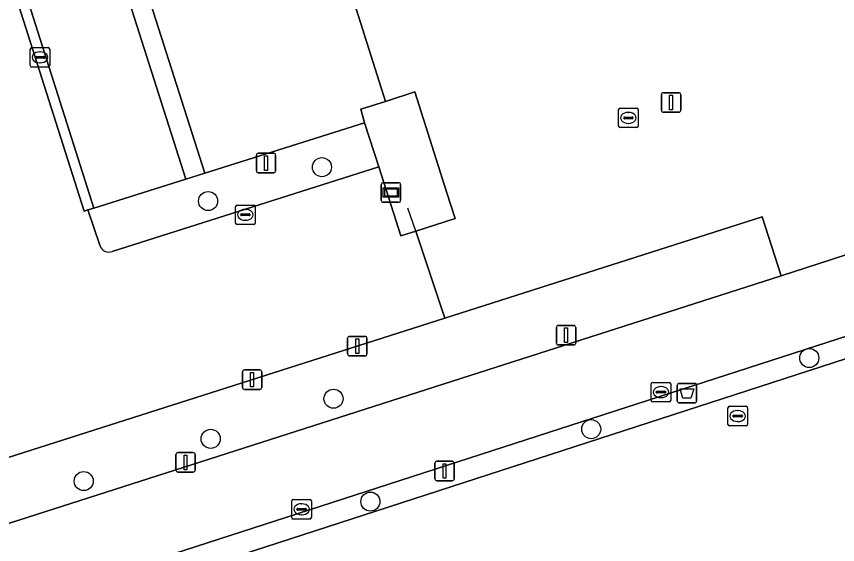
# Model space of a CAD drawing. Extents: x 158086 to 159499, y 382904 to 383981.
# Drawn here: x 159099.86 to 159141.98, y 383032.58 to 383059.66 of the extents above; entities that cross this region are included whole.
import ezdxf

# ---------------------------------------------------------------- set-up
doc = ezdxf.new("R2010")
doc.units = 0
for name, color, linetype in [('IMGEO_Afvalbak', 7, 'Continuous'), ('IMGEO_Berm_groen', 7, 'Continuous'), ('IMGEO_Boom', 7, 'Continuous'), ('IMGEO_Fietspad_gesloten', 7, 'Continuous'), ('IMGEO_Groenvoorziening', 7, 'Continuous'), ('IMGEO_Haag', 7, 'Continuous'), ('IMGEO_Hek', 7, 'Continuous'), ('IMGEO_Informatiebord', 7, 'Continuous'), ('IMGEO_Kolk', 7, 'Continuous'), ('IMGEO_Lichtmast', 7, 'Continuous'), ('IMGEO_Parkeervlak_open', 7, 'Continuous'), ('IMGEO_Rijbaan_lokaal_open', 7, 'Continuous'), ('IMGEO_Verkeersbordpaal', 7, 'Continuous'), ('IMGEO_Voetpad_halfverhard', 7, 'Continuous'), ('IMGEO_Voetpad_open', 7, 'Continuous'), ('IMGEO_Waterleidingput', 7, 'Continuous')]:
    doc.layers.add(name, color=color, linetype=linetype)

msp = doc.modelspace()

# ---------------------------------------------------------------- linework, layer by layer
at = {"layer": 'IMGEO_Afvalbak'}
for p, q in [((159133.76, 383039.943), (159133.76, 383040.743)), ((159133.76, 383040.743), (159133.76, 383039.943)), ((159133.86, 383040.843), (159134.65, 383040.843)), ((159134.65, 383040.843), (159133.86, 383040.843)), ((159134.75, 383040.743), (159134.75, 383039.943)), ((159134.75, 383039.943), (159134.75, 383040.743)), ((159134.65, 383039.843), (159133.86, 383039.843)), ((159133.86, 383039.843), (159134.65, 383039.843))]:
    msp.add_line(p, q, dxfattribs=at)
msp.add_lwpolyline([(159133.903, 383040.557), (159134.607, 383040.557), (159134.458, 383040.087), (159134.052, 383040.087), (159133.903, 383040.557)], dxfattribs=at)
for centre, start, end in [((159133.86, 383040.743), 90, 180), ((159133.86, 383040.743), 90, 180), ((159134.65, 383040.743), 0, 90), ((159134.65, 383040.743), 360, 90), ((159133.86, 383039.943), 180, 270), ((159133.86, 383039.943), 180, 270), ((159134.65, 383039.943), 270, 0), ((159134.65, 383039.943), 270, 0)]:
    msp.add_arc(centre, 0.1, start, end, dxfattribs=at)
at = {"layer": 'IMGEO_Berm_groen'}
msp.add_lwpolyline([(159139.088, 383046.362), (159138.108, 383049.376), (159121.833, 383044.185), (159071.446, 383028.114), (159072.384, 383025.18), (159072.436, 383025.018)], close=True, dxfattribs=at)
at = {"layer": 'IMGEO_Boom'}
for centre in [(159115.533, 383051.929), (159109.694, 383050.193), (159140.531, 383042.145), (159116.126, 383040.056), (159129.345, 383038.494), (159109.826, 383037.999), (159103.313, 383035.834), (159118.018, 383034.781)]:
    msp.add_circle(centre, 0.489, dxfattribs=at)
at = {"layer": 'IMGEO_Fietspad_gesloten'}
msp.add_lwpolyline([(159159.592, 383052.47), (159146.453, 383048.648), (159146.197, 383048.666), (159139.088, 383046.362), (159072.436, 383025.018), (159072.384, 383025.18), (159065.84, 383023.087), (159067.396, 383018.015), (159067.776, 383018.119), (159068.411, 383016.229), (159071.934, 383017.153), (159072.865, 383020.766), (159127.162, 383038.33), (159169.93, 383052.158), (159261.875, 383081.887)], dxfattribs=at)
at = {"layer": 'IMGEO_Groenvoorziening'}
for points in [[(159074.48, 383069.593), (159074.958, 383069.756), (159079.671, 383071.254), (159080.166, 383071.407), (159089.71, 383074.46), (159090.189, 383074.602), (159094.907, 383076.108), (159095.413, 383076.275), (159100.13, 383077.762), (159108.554, 383051.315), (159109.522, 383051.627), (159101.074, 383078.061), (159110.586, 383081.124), (159116.86, 383061.412), (159117.779, 383061.687), (159116.121, 383066.908), (159111.431, 383081.679), (159111.34, 383081.965), (159057.976, 383065.027), (159058.19, 383064.371), (159059.223, 383064.707), (159059.764, 383064.881), (159064.445, 383066.373), (159064.956, 383066.527)], [(159262.51, 383080.083), (159170.278, 383051.14), (159073.361, 383019.728), (159072.548, 383017.804), (159094.248, 382956.684), (159183.625, 382985.215), (159284.422, 383017.829)], [(159093.128, 382956.318), (159094.248, 382956.684), (159072.548, 383017.804), (159073.361, 383019.728), (159170.278, 383051.14), (159169.93, 383052.158), (159127.162, 383038.33), (159072.865, 383020.766), (159071.934, 383017.153), (159072.059, 383017.187), (159073.395, 383013.268), (159076.157, 383005.152), (159076.522, 383000), (159077.329, 382988.595), (159083.144, 382972.346), (159083.248, 382972.057), (159087.209, 382973.31)]]:
    msp.add_lwpolyline(points, close=True, dxfattribs=at)
msp.add_lwpolyline([(159104.772, 383047.605), (159118.444, 383051.947), (159117.71, 383054.208), (159109.522, 383051.627), (159108.554, 383051.315), (159103.834, 383049.834), (159103.532, 383049.742), (159104.136, 383047.929)], dxfattribs=at)
msp.add_arc((159104.609, 383048.071), 0.494, 196.7288, 289.2795, dxfattribs=at)
at = {"layer": 'IMGEO_Haag'}
msp.add_lwpolyline([(159074.48, 383069.593), (159074.958, 383069.756), (159079.671, 383071.254), (159080.166, 383071.407), (159089.71, 383074.46), (159090.189, 383074.602), (159094.907, 383076.108), (159095.413, 383076.275), (159100.13, 383077.762), (159108.554, 383051.315), (159109.522, 383051.627), (159101.074, 383078.061), (159110.586, 383081.124), (159116.86, 383061.412), (159117.779, 383061.687), (159116.121, 383066.908), (159111.431, 383081.679), (159111.34, 383081.965), (159057.976, 383065.027), (159058.19, 383064.371), (159059.223, 383064.707), (159059.764, 383064.881), (159064.445, 383066.373), (159064.956, 383066.527)], close=True, dxfattribs=at)
for points in [[(159118.444, 383051.947), (159117.71, 383054.208), (159109.522, 383051.627), (159108.554, 383051.315), (159103.834, 383049.834), (159103.532, 383049.742), (159104.136, 383047.929)], [(159104.772, 383047.605), (159118.444, 383051.947)]]:
    msp.add_lwpolyline(points, dxfattribs=at)
msp.add_arc((159104.609, 383048.071), 0.494, 196.7288, 289.2795, dxfattribs=at)
at = {"layer": 'IMGEO_Hek'}
for points in [[(159120.341, 383048.655), (159119.947, 383049.834)], [(159121.833, 383044.185), (159120.341, 383048.655)]]:
    msp.add_lwpolyline(points, dxfattribs=at)
at = {"layer": 'IMGEO_Informatiebord'}
for p, q in [((159118.678, 383051.131), (159119.468, 383051.131)), ((159119.468, 383051.131), (159118.678, 383051.131)), ((159118.578, 383050.231), (159118.578, 383051.031)), ((159118.578, 383051.031), (159118.578, 383050.231)), ((159119.568, 383051.031), (159119.568, 383050.231)), ((159119.568, 383050.231), (159119.568, 383051.031)), ((159119.468, 383050.131), (159118.678, 383050.131)), ((159118.678, 383050.131), (159119.468, 383050.131))]:
    msp.add_line(p, q, dxfattribs=at)
for points in [[(159118.679, 383050.863), (159119.467, 383050.863), (159119.467, 383050.399), (159118.679, 383050.399), (159118.679, 383050.863)], [(159118.744, 383050.798), (159118.744, 383050.464), (159119.402, 383050.464), (159119.402, 383050.798), (159118.744, 383050.798)]]:
    msp.add_lwpolyline(points, dxfattribs=at)
for centre, start, end in [((159118.678, 383051.031), 90, 180), ((159118.678, 383051.031), 90, 180), ((159119.468, 383051.031), 0, 90), ((159119.468, 383051.031), 360, 90), ((159118.678, 383050.231), 180, 270), ((159118.678, 383050.231), 180, 270), ((159119.468, 383050.231), 270, 0), ((159119.468, 383050.231), 270, 0)]:
    msp.add_arc(centre, 0.1, start, end, dxfattribs=at)
at = {"layer": 'IMGEO_Kolk'}
for p, q in [((159100.571, 383057.135), (159100.571, 383057.987)), ((159100.646, 383058.061), (159101.498, 383058.061)), ((159101.059, 383057.841), (159101.084, 383057.841)), ((159101.572, 383057.987), (159101.572, 383057.135)), ((159100.83, 383057.555), (159100.83, 383057.567)), ((159101.268, 383057.518), (159100.87, 383057.518)), ((159100.873, 383057.604), (159101.271, 383057.604)), ((159101.314, 383057.567), (159101.314, 383057.555)), ((159101.498, 383057.061), (159100.646, 383057.061)), ((159101.082, 383057.281), (159101.057, 383057.281)), ((159130.753, 383054.031), (159130.753, 383054.883)), ((159130.828, 383054.957), (159131.68, 383054.957)), ((159131.754, 383054.883), (159131.754, 383054.031)), ((159131.012, 383054.451), (159131.012, 383054.463)), ((159131.055, 383054.5), (159131.453, 383054.5)), ((159131.241, 383054.737), (159131.266, 383054.737)), ((159131.496, 383054.463), (159131.496, 383054.451)), ((159131.45, 383054.414), (159131.052, 383054.414)), ((159131.264, 383054.177), (159131.239, 383054.177)), ((159131.68, 383053.957), (159130.828, 383053.957)), ((159111.105, 383049.061), (159111.105, 383049.913)), ((159111.18, 383049.987), (159112.032, 383049.987)), ((159112.106, 383049.913), (159112.106, 383049.061)), ((159111.364, 383049.481), (159111.364, 383049.493)), ((159111.802, 383049.444), (159111.404, 383049.444)), ((159111.407, 383049.53), (159111.805, 383049.53)), ((159111.593, 383049.767), (159111.618, 383049.767)), ((159111.848, 383049.493), (159111.848, 383049.481)), ((159112.032, 383048.987), (159111.18, 383048.987)), ((159111.616, 383049.207), (159111.591, 383049.207)), ((159132.423, 383039.97), (159132.423, 383040.822)), ((159132.498, 383040.896), (159133.35, 383040.896)), ((159132.911, 383040.676), (159132.936, 383040.676)), ((159133.424, 383040.822), (159133.424, 383039.97)), ((159132.682, 383040.39), (159132.682, 383040.402)), ((159133.12, 383040.353), (159132.722, 383040.353)), ((159132.725, 383040.439), (159133.123, 383040.439)), ((159133.166, 383040.402), (159133.166, 383040.39)), ((159133.35, 383039.896), (159132.498, 383039.896)), ((159132.934, 383040.116), (159132.909, 383040.116)), ((159113.991, 383033.963), (159113.991, 383034.815)), ((159114.066, 383034.889), (159114.918, 383034.889)), ((159114.479, 383034.669), (159114.504, 383034.669)), ((159114.992, 383034.815), (159114.992, 383033.963)), ((159114.25, 383034.383), (159114.25, 383034.395)), ((159114.688, 383034.346), (159114.29, 383034.346)), ((159114.293, 383034.432), (159114.691, 383034.432)), ((159114.734, 383034.395), (159114.734, 383034.383)), ((159114.918, 383033.889), (159114.066, 383033.889)), ((159114.502, 383034.109), (159114.477, 383034.109))]:
    msp.add_line(p, q, dxfattribs=at)
for points in [[(159100.571, 383057.135), (159100.571, 383057.987)], [(159100.646, 383058.061), (159101.498, 383058.061)], [(159101.572, 383057.987), (159101.572, 383057.135)], [(159101.498, 383057.061), (159100.646, 383057.061)], [(159130.753, 383054.031), (159130.753, 383054.883)], [(159130.828, 383054.957), (159131.68, 383054.957)], [(159131.754, 383054.883), (159131.754, 383054.031)], [(159131.68, 383053.957), (159130.828, 383053.957)], [(159111.105, 383049.061), (159111.105, 383049.913)], [(159111.18, 383049.987), (159112.032, 383049.987)], [(159112.106, 383049.913), (159112.106, 383049.061)], [(159112.032, 383048.987), (159111.18, 383048.987)], [(159132.423, 383039.97), (159132.423, 383040.822)], [(159132.498, 383040.896), (159133.35, 383040.896)], [(159133.424, 383040.822), (159133.424, 383039.97)], [(159133.35, 383039.896), (159132.498, 383039.896)], [(159113.991, 383033.963), (159113.991, 383034.815)], [(159114.066, 383034.889), (159114.918, 383034.889)], [(159114.992, 383034.815), (159114.992, 383033.963)], [(159114.918, 383033.889), (159114.066, 383033.889)]]:
    msp.add_lwpolyline(points, dxfattribs=at)
for centre, radius, start, end in [((159100.648, 383057.985), 0.0765, 91.552, 178.448), ((159100.648, 383057.985), 0.0765, 91.552, 178.448), ((159101.496, 383057.985), 0.0765, 1.552, 88.448), ((159101.496, 383057.985), 0.0765, 1.552, 88.448), ((159100.87, 383057.564), 0.0403, 85.8775, 175.7526), ((159100.867, 383057.554), 0.0366, 178.938, 274.7102), ((159101.271, 383057.561), 0.043, 264.8664, 352.4533), ((159101.275, 383057.566), 0.0386, 1.7309, 96.639), ((159100.648, 383057.137), 0.0765, 181.552, 268.448), ((159100.648, 383057.137), 0.0765, 181.552, 268.448), ((159101.496, 383057.137), 0.0765, 271.552, 358.448), ((159101.496, 383057.137), 0.0765, 271.552, 358.448), ((159130.83, 383054.881), 0.0765, 91.552, 178.448), ((159130.83, 383054.881), 0.0765, 91.552, 178.448), ((159131.678, 383054.881), 0.0765, 1.552, 88.448), ((159131.678, 383054.881), 0.0765, 1.552, 88.448), ((159131.052, 383054.46), 0.0403, 85.8775, 175.7526), ((159131.049, 383054.45), 0.0366, 178.938, 274.7102), ((159131.453, 383054.457), 0.043, 264.8664, 352.4533), ((159131.457, 383054.462), 0.0386, 1.7309, 96.639), ((159130.83, 383054.033), 0.0765, 181.552, 268.448), ((159130.83, 383054.033), 0.0765, 181.552, 268.448), ((159131.678, 383054.033), 0.0765, 271.552, 358.448), ((159131.678, 383054.033), 0.0765, 271.552, 358.448), ((159111.182, 383049.911), 0.0765, 91.552, 178.448), ((159111.182, 383049.911), 0.0765, 91.552, 178.448), ((159112.03, 383049.911), 0.0765, 1.552, 88.448), ((159112.03, 383049.911), 0.0765, 1.552, 88.448), ((159111.404, 383049.49), 0.0403, 85.8775, 175.7526), ((159111.401, 383049.48), 0.0366, 178.938, 274.7102), ((159111.805, 383049.487), 0.043, 264.8664, 352.4533), ((159111.809, 383049.492), 0.0386, 1.7309, 96.639), ((159111.182, 383049.063), 0.0765, 181.552, 268.448), ((159111.182, 383049.063), 0.0765, 181.552, 268.448), ((159112.03, 383049.063), 0.0765, 271.552, 358.448), ((159112.03, 383049.063), 0.0765, 271.552, 358.448), ((159132.5, 383040.82), 0.0765, 91.552, 178.448), ((159132.5, 383040.82), 0.0765, 91.552, 178.448), ((159133.348, 383040.82), 0.0765, 1.552, 88.448), ((159133.348, 383040.82), 0.0765, 1.552, 88.448), ((159132.722, 383040.399), 0.0403, 85.8775, 175.7526), ((159132.719, 383040.389), 0.0366, 178.938, 274.7102), ((159133.123, 383040.396), 0.043, 264.8664, 352.4533), ((159133.127, 383040.401), 0.0386, 1.7309, 96.639), ((159132.5, 383039.972), 0.0765, 181.552, 268.448), ((159132.5, 383039.972), 0.0765, 181.552, 268.448), ((159133.348, 383039.972), 0.0765, 271.552, 358.448), ((159133.348, 383039.972), 0.0765, 271.552, 358.448), ((159114.068, 383034.813), 0.0765, 91.552, 178.448), ((159114.068, 383034.813), 0.0765, 91.552, 178.448), ((159114.916, 383034.813), 0.0765, 1.552, 88.448), ((159114.916, 383034.813), 0.0765, 1.552, 88.448), ((159114.29, 383034.392), 0.0403, 85.8775, 175.7526), ((159114.287, 383034.382), 0.0366, 178.938, 274.7102), ((159114.691, 383034.389), 0.043, 264.8664, 352.4533), ((159114.695, 383034.394), 0.0386, 1.7309, 96.639), ((159114.068, 383033.965), 0.0765, 181.552, 268.448), ((159114.068, 383033.965), 0.0765, 181.552, 268.448), ((159114.916, 383033.965), 0.0765, 271.552, 358.448), ((159114.916, 383033.965), 0.0765, 271.552, 358.448)]:
    msp.add_arc(centre, radius, start, end, dxfattribs=at)
for centre, major_axis, ratio, start_param, end_param in [((159101.058, 383057.561), (-0.387, 0.002), 0.722429, 4.712389, 7.853982), ((159101.083, 383057.561), (-0.39, 0.002), 0.717154, 1.570796, 4.712389), ((159131.24, 383054.457), (-0.387, 0.002), 0.722429, 4.712389, 7.853982), ((159131.265, 383054.457), (-0.39, 0.002), 0.717154, 1.570796, 4.712389), ((159111.592, 383049.487), (-0.387, 0.002), 0.722429, 4.712389, 7.853982), ((159111.617, 383049.487), (-0.39, 0.002), 0.717154, 1.570796, 4.712389), ((159132.91, 383040.396), (-0.387, 0.002), 0.722429, 4.712389, 7.853982), ((159132.935, 383040.396), (-0.39, 0.002), 0.717154, 1.570796, 4.712389), ((159114.478, 383034.389), (-0.387, 0.002), 0.722429, 4.712389, 7.853982), ((159114.503, 383034.389), (-0.39, 0.002), 0.717154, 1.570796, 4.712389)]:
    msp.add_ellipse(centre, major_axis=major_axis, ratio=ratio, start_param=start_param, end_param=end_param, dxfattribs=at)
at = {"layer": 'IMGEO_Lichtmast'}
for p, q in [((159133.047, 383055.747), (159133.837, 383055.747)), ((159133.837, 383055.747), (159133.047, 383055.747)), ((159132.947, 383054.847), (159132.947, 383055.647)), ((159132.947, 383055.647), (159132.947, 383054.847)), ((159133.937, 383055.647), (159133.937, 383054.847)), ((159133.937, 383054.847), (159133.937, 383055.647)), ((159133.837, 383054.747), (159133.047, 383054.747)), ((159133.047, 383054.747), (159133.837, 383054.747)), ((159112.169, 383051.742), (159112.169, 383052.542)), ((159112.169, 383052.542), (159112.169, 383051.742)), ((159112.269, 383052.642), (159113.059, 383052.642)), ((159113.059, 383052.642), (159112.269, 383052.642)), ((159113.159, 383052.542), (159113.159, 383051.742)), ((159113.159, 383051.742), (159113.159, 383052.542)), ((159113.059, 383051.642), (159112.269, 383051.642)), ((159112.269, 383051.642), (159113.059, 383051.642)), ((159127.558, 383042.912), (159127.558, 383043.712)), ((159127.558, 383043.712), (159127.558, 383042.912)), ((159127.658, 383043.812), (159128.448, 383043.812)), ((159128.448, 383043.812), (159127.658, 383043.812)), ((159128.548, 383043.712), (159128.548, 383042.912)), ((159128.548, 383042.912), (159128.548, 383043.712)), ((159128.448, 383042.812), (159127.658, 383042.812)), ((159127.658, 383042.812), (159128.448, 383042.812)), ((159108.04, 383036.392), (159108.04, 383037.192)), ((159108.04, 383037.192), (159108.04, 383036.392)), ((159108.14, 383037.292), (159108.93, 383037.292)), ((159108.93, 383037.292), (159108.14, 383037.292)), ((159109.03, 383037.192), (159109.03, 383036.392)), ((159109.03, 383036.392), (159109.03, 383037.192)), ((159121.426, 383036.85), (159122.216, 383036.85)), ((159122.216, 383036.85), (159121.426, 383036.85)), ((159121.326, 383035.95), (159121.326, 383036.75)), ((159121.326, 383036.75), (159121.326, 383035.95)), ((159122.316, 383036.75), (159122.316, 383035.95)), ((159122.316, 383035.95), (159122.316, 383036.75)), ((159108.93, 383036.292), (159108.14, 383036.292)), ((159108.14, 383036.292), (159108.93, 383036.292)), ((159122.216, 383035.85), (159121.426, 383035.85)), ((159121.426, 383035.85), (159122.216, 383035.85))]:
    msp.add_line(p, q, dxfattribs=at)
for points in [[(159133.367, 383055.622), (159133.517, 383055.622), (159133.517, 383054.872), (159133.367, 383054.872), (159133.367, 383055.622)], [(159112.589, 383052.517), (159112.739, 383052.517), (159112.739, 383051.767), (159112.589, 383051.767), (159112.589, 383052.517)], [(159127.978, 383043.687), (159128.128, 383043.687), (159128.128, 383042.937), (159127.978, 383042.937), (159127.978, 383043.687)], [(159108.46, 383037.167), (159108.61, 383037.167), (159108.61, 383036.417), (159108.46, 383036.417), (159108.46, 383037.167)], [(159121.746, 383036.725), (159121.896, 383036.725), (159121.896, 383035.975), (159121.746, 383035.975), (159121.746, 383036.725)]]:
    msp.add_lwpolyline(points, dxfattribs=at)
for centre, start, end in [((159133.047, 383055.647), 90, 180), ((159133.047, 383055.647), 90, 180), ((159133.837, 383055.647), 0, 90), ((159133.837, 383055.647), 360, 90), ((159133.047, 383054.847), 180, 270), ((159133.047, 383054.847), 180, 270), ((159133.837, 383054.847), 270, 0), ((159133.837, 383054.847), 270, 0), ((159112.269, 383052.542), 90, 180), ((159112.269, 383052.542), 90, 180), ((159113.059, 383052.542), 0, 90), ((159113.059, 383052.542), 360, 90), ((159112.269, 383051.742), 180, 270), ((159112.269, 383051.742), 180, 270), ((159113.059, 383051.742), 270, 0), ((159113.059, 383051.742), 270, 0), ((159127.658, 383043.712), 90, 180), ((159127.658, 383043.712), 90, 180), ((159128.448, 383043.712), 0, 90), ((159128.448, 383043.712), 360, 90), ((159127.658, 383042.912), 180, 270), ((159127.658, 383042.912), 180, 270), ((159128.448, 383042.912), 270, 0), ((159128.448, 383042.912), 270, 0), ((159108.14, 383037.192), 90, 180), ((159108.14, 383037.192), 90, 180), ((159108.93, 383037.192), 0, 90), ((159108.93, 383037.192), 360, 90), ((159121.426, 383036.75), 90, 180), ((159121.426, 383036.75), 90, 180), ((159122.216, 383036.75), 0, 90), ((159122.216, 383036.75), 360, 90), ((159108.14, 383036.392), 180, 270), ((159108.14, 383036.392), 180, 270), ((159108.93, 383036.392), 270, 0), ((159108.93, 383036.392), 270, 0), ((159121.426, 383035.95), 180, 270), ((159121.426, 383035.95), 180, 270), ((159122.216, 383035.95), 270, 0), ((159122.216, 383035.95), 270, 0)]:
    msp.add_arc(centre, 0.1, start, end, dxfattribs=at)
at = {"layer": 'IMGEO_Parkeervlak_open'}
for points in [[(159116.86, 383061.412), (159110.586, 383081.124), (159101.074, 383078.061), (159109.522, 383051.627), (159117.71, 383054.208), (159117.53, 383054.898), (159118.795, 383055.305)], [(159103.834, 383049.834), (159108.554, 383051.315), (159100.13, 383077.762), (159095.413, 383076.275)]]:
    msp.add_lwpolyline(points, close=True, dxfattribs=at)
at = {"layer": 'IMGEO_Rijbaan_lokaal_open'}
for points in [[(159104.136, 383047.929), (159103.532, 383049.742), (159103.338, 383049.682), (159094.907, 383076.108), (159090.189, 383074.602), (159098.66, 383048.161), (159098.446, 383048.083), (159099.018, 383046.331)], [(159068.193, 383035.879), (159062.478, 383034.098), (159062.465, 383034.094), (159065.84, 383023.087), (159072.384, 383025.18), (159071.446, 383028.114), (159121.833, 383044.185), (159120.341, 383048.655), (159119.574, 383048.414), (159118.444, 383051.947), (159104.772, 383047.605)]]:
    msp.add_lwpolyline(points, dxfattribs=at)
msp.add_lwpolyline([(159103.532, 383049.742), (159103.834, 383049.834), (159095.413, 383076.275), (159094.907, 383076.108), (159103.338, 383049.682)], close=True, dxfattribs=at)
msp.add_arc((159104.609, 383048.071), 0.494, 196.7288, 289.2795, dxfattribs=at)
at = {"layer": 'IMGEO_Verkeersbordpaal'}
for p, q in [((159116.851, 383042.354), (159116.851, 383043.154)), ((159116.851, 383043.154), (159116.851, 383042.354)), ((159116.951, 383043.254), (159117.741, 383043.254)), ((159117.741, 383043.254), (159116.951, 383043.254)), ((159117.841, 383043.154), (159117.841, 383042.354)), ((159117.841, 383042.354), (159117.841, 383043.154)), ((159117.741, 383042.254), (159116.951, 383042.254)), ((159116.951, 383042.254), (159117.741, 383042.254)), ((159111.457, 383040.634), (159111.457, 383041.434)), ((159111.457, 383041.434), (159111.457, 383040.634)), ((159111.557, 383041.534), (159112.347, 383041.534)), ((159112.347, 383041.534), (159111.557, 383041.534)), ((159112.447, 383041.434), (159112.447, 383040.634)), ((159112.447, 383040.634), (159112.447, 383041.434)), ((159112.347, 383040.534), (159111.557, 383040.534)), ((159111.557, 383040.534), (159112.347, 383040.534))]:
    msp.add_line(p, q, dxfattribs=at)
for points in [[(159117.271, 383043.129), (159117.421, 383043.129), (159117.421, 383042.379), (159117.271, 383042.379), (159117.271, 383043.129)], [(159111.877, 383041.409), (159112.027, 383041.409), (159112.027, 383040.659), (159111.877, 383040.659), (159111.877, 383041.409)]]:
    msp.add_lwpolyline(points, dxfattribs=at)
for centre, start, end in [((159116.951, 383043.154), 90, 180), ((159116.951, 383043.154), 90, 180), ((159117.741, 383043.154), 0, 90), ((159117.741, 383043.154), 360, 90), ((159116.951, 383042.354), 180, 270), ((159116.951, 383042.354), 180, 270), ((159117.741, 383042.354), 270, 0), ((159117.741, 383042.354), 270, 0), ((159111.557, 383041.434), 90, 180), ((159111.557, 383041.434), 90, 180), ((159112.347, 383041.434), 0, 90), ((159112.347, 383041.434), 360, 90), ((159111.557, 383040.634), 180, 270), ((159111.557, 383040.634), 180, 270), ((159112.347, 383040.634), 270, 0), ((159112.347, 383040.634), 270, 0)]:
    msp.add_arc(centre, 0.1, start, end, dxfattribs=at)
at = {"layer": 'IMGEO_Voetpad_halfverhard'}
msp.add_lwpolyline([(159119.574, 383048.414), (159120.341, 383048.655), (159122.365, 383049.29), (159121.941, 383050.619), (159120.293, 383055.787), (159118.795, 383055.305), (159117.53, 383054.898), (159117.71, 383054.208), (159118.444, 383051.947)], close=True, dxfattribs=at)
at = {"layer": 'IMGEO_Voetpad_open'}
msp.add_lwpolyline([(159143.791, 383071.098), (159138.569, 383069.416), (159136.508, 383065.364), (159135.712, 383063.923), (159125.62, 383060.367), (159122.387, 383068.801), (159119.912, 383068.141), (159116.121, 383066.908), (159117.779, 383061.687), (159116.86, 383061.412), (159118.795, 383055.305), (159120.293, 383055.787), (159121.941, 383050.619), (159122.365, 383049.29), (159120.341, 383048.655), (159121.833, 383044.185), (159138.108, 383049.376), (159139.088, 383046.362), (159146.197, 383048.666)], dxfattribs=at)
at = {"layer": 'IMGEO_Waterleidingput'}
for p, q in [((159136.359, 383038.742), (159136.359, 383039.594)), ((159136.434, 383039.668), (159137.286, 383039.668)), ((159136.847, 383039.448), (159136.872, 383039.448)), ((159137.36, 383039.594), (159137.36, 383038.742)), ((159136.618, 383039.162), (159136.618, 383039.174)), ((159137.056, 383039.125), (159136.658, 383039.125)), ((159136.661, 383039.211), (159137.059, 383039.211)), ((159136.87, 383038.888), (159136.845, 383038.888)), ((159137.102, 383039.174), (159137.102, 383039.162)), ((159137.286, 383038.668), (159136.434, 383038.668))]:
    msp.add_line(p, q, dxfattribs=at)
for points in [[(159136.359, 383038.742), (159136.359, 383039.594)], [(159136.434, 383039.668), (159137.286, 383039.668)], [(159137.36, 383039.594), (159137.36, 383038.742)], [(159137.286, 383038.668), (159136.434, 383038.668)]]:
    msp.add_lwpolyline(points, dxfattribs=at)
for centre, radius, start, end in [((159136.436, 383039.592), 0.0765, 91.552, 178.448), ((159136.436, 383039.592), 0.0765, 91.552, 178.448), ((159137.284, 383039.592), 0.0765, 1.552, 88.448), ((159137.284, 383039.592), 0.0765, 1.552, 88.448), ((159136.658, 383039.171), 0.0403, 85.8775, 175.7526), ((159136.655, 383039.161), 0.0366, 178.938, 274.7102), ((159137.059, 383039.168), 0.043, 264.8664, 352.4533), ((159137.063, 383039.173), 0.0386, 1.7309, 96.639), ((159136.436, 383038.744), 0.0765, 181.552, 268.448), ((159136.436, 383038.744), 0.0765, 181.552, 268.448), ((159137.284, 383038.744), 0.0765, 271.552, 358.448), ((159137.284, 383038.744), 0.0765, 271.552, 358.448)]:
    msp.add_arc(centre, radius, start, end, dxfattribs=at)
for centre, major_axis, ratio, start_param, end_param in [((159136.846, 383039.168), (-0.387, 0.002), 0.722429, 4.712389, 7.853982), ((159136.871, 383039.168), (-0.39, 0.002), 0.717154, 1.570796, 4.712389)]:
    msp.add_ellipse(centre, major_axis=major_axis, ratio=ratio, start_param=start_param, end_param=end_param, dxfattribs=at)

doc.saveas('drawing.dxf')
